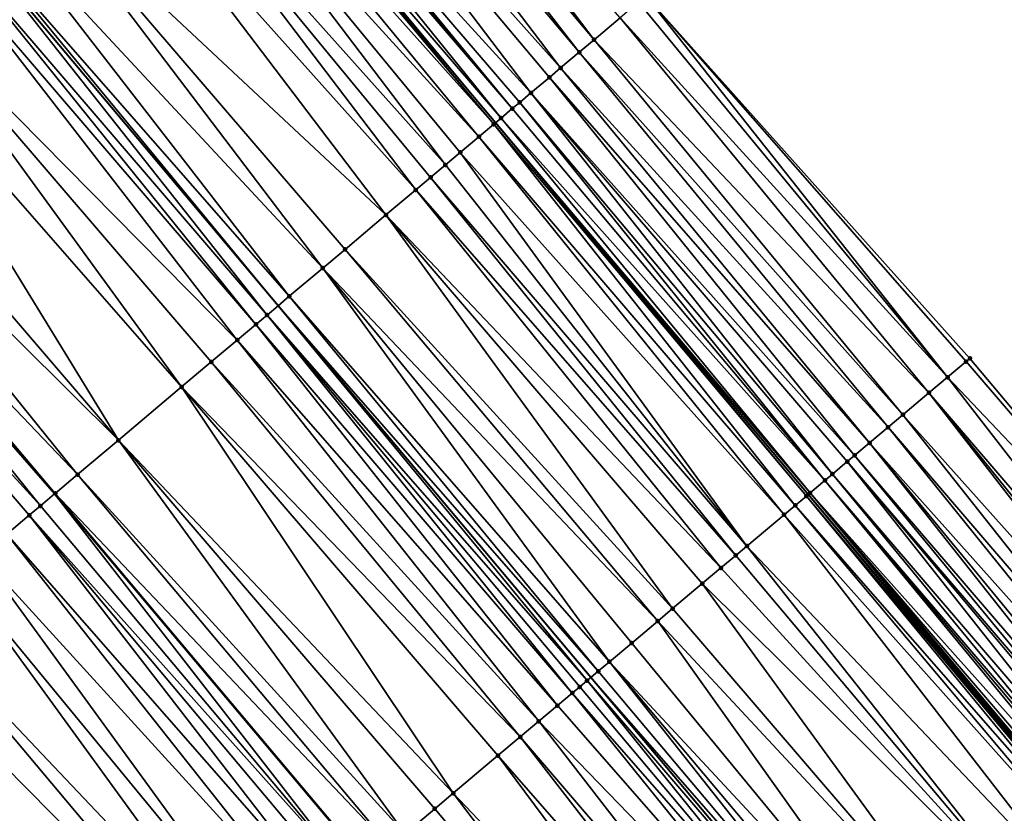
# Model space of a CAD drawing. Header units: feet. Extents: x 2004186 to 2014793, y 836912 to 864902.
# Tile 393 of 656: x 2009283 to 2009323, y 849723 to 849756. Entities that reach past the tile are written whole.
import ezdxf

# ---------------------------------------------------------------- set-up
doc = ezdxf.new("R2010")
doc.units = ezdxf.units.FT
doc.header["$LTSCALE"] = 100
doc.header["$MEASUREMENT"] = 0
for name, color, linetype, lineweight in [('EP_Travel Lane', 5, 'Continuous', 40), ('GPL_Skip Line', 2, 'Continuous', 40), ('Road Shots', 4, 'Continuous', 200), ('Road X-Section', 30, 'Continuous', 13)]:
    doc.layers.add(name, color=color, linetype=linetype, lineweight=lineweight)
doc.layers.add('I-77 SB_MM21-27-Surface-Border', color=7, linetype='Continuous')
doc.layers.add('I-77 SB_MM21-27-Surface-TIN', color=7, linetype='Continuous')

msp = doc.modelspace()

# ---------------------------------------------------------------- linework, layer by layer
at = {"layer": 'EP_Travel Lane'}
msp.add_polyline3d([(2009469.049354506, 849551.8641284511, 426.4866424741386), (2009456.299925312, 849567.449840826, 426.4659434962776), (2009443.530356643, 849582.8426741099, 426.4551208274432), (2009430.760781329, 849598.2355154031, 426.4345573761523), (2009417.991214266, 849613.6283467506, 426.4260374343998), (2009405.154174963, 849629.050976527, 426.4270902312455), (2009392.285338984, 849644.3608925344, 426.4066450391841), (2009379.416509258, 849659.6708011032, 426.4069408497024), (2009366.547670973, 849674.9807198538, 426.3789266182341), (2009353.673742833, 849690.2927263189, 426.3561041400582), (2009340.798297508, 849705.5970594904, 426.3382630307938), (2009327.922859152, 849720.9013843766, 426.3034045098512), (2009315.047414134, 849736.2057171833, 426.2848744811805), (2009302.171975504, 849751.5100423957, 426.2506813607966), (2009289.296537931, 849766.8143663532, 426.2140556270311), (2009276.421089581, 849782.1187031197, 426.2034524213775)], dxfattribs=at)
at = {"layer": 'GPL_Skip Line'}
for points in [[(2009438.129472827, 849552.3511062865, 426.1477713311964), (2009425.334444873, 849567.722633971, 426.2439972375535), (2009412.539379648, 849583.0942064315, 426.2860564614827), (2009399.744316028, 849598.4657769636, 426.3304347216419), (2009386.976921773, 849613.7717404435, 426.3519453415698), (2009374.115921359, 849629.0882366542, 426.3416086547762), (2009361.254929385, 849644.4047228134, 426.3595883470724), (2009348.393928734, 849659.7212193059, 426.3483312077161), (2009335.530203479, 849675.0286495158, 426.3273471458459), (2009322.648573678, 849690.327785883, 426.3167931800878), (2009309.766964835, 849705.6268973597, 426.2555082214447), (2009296.885324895, 849720.9260457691, 426.2694924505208), (2009284.003696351, 849736.2251806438, 426.2559963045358), (2009271.12207426, 849751.5243078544, 426.226711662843), (2009258.240436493, 849766.8234536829, 426.2355876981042), (2009245.35881301, 849782.1225825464, 426.2096794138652)], [(2009459.985824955, 849544.5104903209, 426.249524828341), (2009447.348453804, 849560.0116358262, 426.2957450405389), (2009434.566216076, 849575.3938657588, 426.3390876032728), (2009421.78395499, 849590.7761238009, 426.3484137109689), (2009409.00170277, 849606.1583711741, 426.370651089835), (2009396.197962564, 849621.5226607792, 426.3916740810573), (2009383.32899335, 849636.8324452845, 426.4032966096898), (2009370.460031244, 849652.1422213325, 426.4386457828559), (2009357.591051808, 849667.452017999, 426.4161522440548), (2009344.720171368, 849682.7602036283, 426.4328873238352), (2009331.844726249, 849698.064536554, 426.4145080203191), (2009318.969288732, 849713.3688604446, 426.3776807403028), (2009306.093820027, 849728.6732214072, 426.4165438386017), (2009293.218369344, 849743.9775609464, 426.4116676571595), (2009280.342932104, 849759.2818845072, 426.3741667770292), (2009267.467481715, 849774.5862236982, 426.3685787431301)]]:
    msp.add_polyline3d(points, dxfattribs=at)
at = {"layer": 'I-77 SB_MM21-27-Surface-Border', "color": 3, "linetype": 'ByBlock', "lineweight": -2}
msp.add_polyline3d([(2009282.159816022, 849786.9464547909, 425.9582849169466), (2009295.188307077, 849771.7708733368, 425.9705888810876), (2009308.369834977, 849756.7240541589, 425.9985522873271), (2009321.704410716, 849741.8059841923, 426.0159381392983), (2009334.579847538, 849726.5016611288, 426.0542922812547), (2009347.60831672, 849711.3261056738, 426.1196847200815), (2009360.483747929, 849696.0217892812, 426.1717539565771), (2009371.216718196, 849678.9054548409, 426.2691998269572), (2009386.075954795, 849665.2686424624, 426.2409224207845), (2009398.791836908, 849649.8301554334, 426.2654586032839), (2009411.507721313, 849634.3916656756, 426.297428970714), (2009424.076277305, 849618.6850308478, 426.3164079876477), (2009436.397098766, 849602.919271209, 426.3480157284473), (2009449.179374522, 849587.5369955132, 426.3601163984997), (2009461.346385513, 849571.6433987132, 426.4092777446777), (2009473.963586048, 849555.8516628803, 426.4632575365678)], dxfattribs=at)
at = {"layer": 'I-77 SB_MM21-27-Surface-TIN', "color": 128, "linetype": 'ByBlock', "lineweight": -2}
for points in [[(2009294.116983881, 849770.8696149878, 426.0178556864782), (2009293.351750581, 849770.2258619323, 426.0575552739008), (2009306.227185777, 849754.9215408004, 426.0999204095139)], [(2009294.116983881, 849770.8696149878, 426.0178556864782), (2009306.227185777, 849754.9215408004, 426.0999204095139), (2009307.2985107, 849755.8227970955, 426.0484522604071)], [(2009293.351750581, 849770.2258619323, 426.0575552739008), (2009292.739565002, 849769.710858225, 426.0867368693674), (2009305.615001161, 849754.4065359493, 426.1267709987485)], [(2009293.351750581, 849770.2258619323, 426.0575552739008), (2009305.615001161, 849754.4065359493, 426.1267709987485), (2009306.227185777, 849754.9215408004, 426.0999204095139)], [(2009292.739565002, 849769.710858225, 426.0867368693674), (2009291.515192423, 849768.6808525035, 426.1485563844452), (2009304.84976751, 849753.7627833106, 426.1673272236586)], [(2009292.739565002, 849769.710858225, 426.0867368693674), (2009304.84976751, 849753.7627833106, 426.1673272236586), (2009305.615001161, 849754.4065359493, 426.1267709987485)], [(2009291.515192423, 849768.6808525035, 426.1485563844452), (2009290.137776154, 849767.522092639, 426.2111044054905), (2009303.625398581, 849752.7327732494, 426.220294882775)], [(2009291.515192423, 849768.6808525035, 426.1485563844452), (2009304.390629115, 849753.3765295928, 426.1873027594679), (2009304.84976751, 849753.7627833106, 426.1673272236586)], [(2009291.515192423, 849768.6808525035, 426.1485563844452), (2009303.625398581, 849752.7327732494, 426.220294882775), (2009304.390629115, 849753.3765295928, 426.1873027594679)], [(2009289.984731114, 849767.3933401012, 426.2151104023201), (2009289.831687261, 849767.2645861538, 426.2162387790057), (2009302.860171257, 849752.0890130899, 426.2454959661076)], [(2009290.137776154, 849767.522092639, 426.2111044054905), (2009289.984731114, 849767.3933401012, 426.2151104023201), (2009302.860171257, 849752.0890130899, 426.2454959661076)], [(2009290.137776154, 849767.522092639, 426.2111044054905), (2009303.166260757, 849752.346518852, 426.2388831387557), (2009303.625398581, 849752.7327732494, 426.220294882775)], [(2009290.137776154, 849767.522092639, 426.2111044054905), (2009302.860171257, 849752.0890130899, 426.2454959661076), (2009303.166260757, 849752.346518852, 426.2388831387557)], [(2009289.831687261, 849767.2645861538, 426.2162387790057), (2009289.372558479, 849766.8783210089, 426.2128800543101), (2009302.401040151, 849751.7027507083, 426.2477826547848)], [(2009289.831687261, 849767.2645861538, 426.2162387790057), (2009302.401040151, 849751.7027507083, 426.2477826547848), (2009302.860171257, 849752.0890130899, 426.2454959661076)], [(2009289.219514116, 849766.7495676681, 426.2152467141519), (2009288.760377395, 849766.3633119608, 426.231157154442), (2009302.094951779, 849751.4452436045, 426.2516560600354)], [(2009289.219514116, 849766.7495676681, 426.2152467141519), (2009302.094951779, 849751.4452436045, 426.2516560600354), (2009289.296537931, 849766.8143663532, 426.2140556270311)], [(2009289.372558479, 849766.8783210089, 426.2128800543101), (2009289.296537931, 849766.8143663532, 426.2140556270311), (2009302.171975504, 849751.5100423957, 426.2506813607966)], [(2009302.094951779, 849751.4452436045, 426.2516560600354), (2009302.171975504, 849751.5100423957, 426.2506813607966), (2009289.296537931, 849766.8143663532, 426.2140556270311)], [(2009289.372558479, 849766.8783210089, 426.2128800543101), (2009302.171975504, 849751.5100423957, 426.2506813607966), (2009302.401040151, 849751.7027507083, 426.2477826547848)], [(2009288.760377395, 849766.3633119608, 426.231157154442), (2009287.995152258, 849765.7195492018, 426.2510447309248), (2009301.482769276, 849750.9302362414, 426.2733772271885)], [(2009288.760377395, 849766.3633119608, 426.231157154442), (2009301.482769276, 849750.9302362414, 426.2733772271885), (2009302.094951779, 849751.4452436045, 426.2516560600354)], [(2009287.995152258, 849765.7195492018, 426.2510447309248), (2009286.77079525, 849764.689524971, 426.275073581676), (2009300.105364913, 849749.771462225, 426.3070418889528)], [(2009287.995152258, 849765.7195492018, 426.2510447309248), (2009300.717543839, 849750.2864738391, 426.2939992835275), (2009301.482769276, 849750.9302362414, 426.2733772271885)], [(2009287.995152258, 849765.7195492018, 426.2510447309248), (2009300.105364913, 849749.771462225, 426.3070418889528), (2009300.717543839, 849750.2864738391, 426.2939992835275)], [(2009286.77079525, 849764.689524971, 426.275073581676), (2009285.546440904, 849763.6594975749, 426.2926397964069), (2009298.881011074, 849748.7414342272, 426.3233882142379)], [(2009286.77079525, 849764.689524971, 426.275073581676), (2009299.493188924, 849749.25644712, 426.3129562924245), (2009300.105364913, 849749.771462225, 426.3070418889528)], [(2009286.77079525, 849764.689524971, 426.275073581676), (2009298.881011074, 849748.7414342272, 426.3233882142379), (2009299.493188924, 849749.25644712, 426.3129562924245)], [(2009285.546440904, 849763.6594975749, 426.2926397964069), (2009282.944689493, 849761.470687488, 426.3261491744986), (2009297.656657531, 849747.7114058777, 426.3390167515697)], [(2009285.546440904, 849763.6594975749, 426.2926397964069), (2009297.656657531, 849747.7114058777, 426.3390167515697), (2009298.881011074, 849748.7414342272, 426.3233882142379)], [(2009282.944689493, 849761.470687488, 426.3261491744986), (2009281.414243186, 849760.1831572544, 426.3562968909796), (2009295.054902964, 849745.522599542, 426.3802038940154)], [(2009282.944689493, 849761.470687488, 426.3261491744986), (2009295.973170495, 849746.2951179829, 426.3627223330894), (2009297.656657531, 849747.7114058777, 426.3390167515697)], [(2009282.944689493, 849761.470687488, 426.3261491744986), (2009295.054902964, 849745.522599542, 426.3802038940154), (2009295.973170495, 849746.2951179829, 426.3627223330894)], [(2009281.414243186, 849760.1831572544, 426.3562968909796), (2009280.495976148, 849759.410638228, 426.3725759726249), (2009293.677500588, 849744.363823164, 426.409046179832)], [(2009281.414243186, 849760.1831572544, 426.3562968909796), (2009293.677500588, 849744.363823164, 426.409046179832), (2009295.054902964, 849745.522599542, 426.3802038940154)], [(2009279.730755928, 849758.7668696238, 426.3805299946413), (2009292.759238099, 849743.5912987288, 426.4142891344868), (2009280.342932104, 849759.2818845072, 426.3741667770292)], [(2009280.495976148, 849759.410638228, 426.3725759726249), (2009280.342932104, 849759.2818845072, 426.3741667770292), (2009293.218369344, 849743.9775609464, 426.4116676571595)], [(2009292.759238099, 849743.5912987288, 426.4142891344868), (2009293.218369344, 849743.9775609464, 426.4116676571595), (2009280.342932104, 849759.2818845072, 426.3741667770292)], [(2009280.495976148, 849759.410638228, 426.3725759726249), (2009293.218369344, 849743.9775609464, 426.4116676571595), (2009293.677500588, 849744.363823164, 426.409046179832)], [(2009279.730755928, 849758.7668696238, 426.3805299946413), (2009279.271627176, 849758.3806044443, 426.3771006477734), (2009292.300108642, 849743.2050343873, 426.4125739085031)], [(2009279.730755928, 849758.7668696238, 426.3805299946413), (2009292.300108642, 849743.2050343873, 426.4125739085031), (2009292.759238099, 849743.5912987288, 426.4142891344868)], [(2009279.271627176, 849758.3806044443, 426.3771006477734), (2009277.435122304, 849756.8355316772, 426.3387826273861), (2009291.534896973, 849742.5612556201, 426.3997829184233)], [(2009279.271627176, 849758.3806044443, 426.3771006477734), (2009291.534896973, 849742.5612556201, 426.3997829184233), (2009292.300108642, 849743.2050343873, 426.4125739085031)], [(2009277.435122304, 849756.8355316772, 426.3387826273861), (2009276.057743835, 849755.6767268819, 426.3095947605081), (2009289.239265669, 849740.6299149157, 426.3524217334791)], [(2009277.435122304, 849756.8355316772, 426.3387826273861), (2009290.463602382, 849741.6599632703, 426.3776383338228), (2009291.534896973, 849742.5612556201, 426.3997829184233)], [(2009277.435122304, 849756.8355316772, 426.3387826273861), (2009289.239265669, 849740.6299149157, 426.3524217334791), (2009290.463602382, 849741.6599632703, 426.3776383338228)], [(2009308.063742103, 849756.4665524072, 426.0133532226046), (2009307.2985107, 849755.8227970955, 426.0484522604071), (2009320.786131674, 849741.0334794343, 426.0613496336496)], [(2009308.369834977, 849756.7240541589, 425.9985522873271), (2009308.063742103, 849756.4665524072, 426.0133532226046), (2009320.786131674, 849741.0334794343, 426.0613496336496)], [(2009308.369834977, 849756.7240541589, 425.9985522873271), (2009321.551364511, 849741.6772330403, 426.0227734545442), (2009321.704410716, 849741.8059841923, 426.0159381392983)], [(2009308.369834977, 849756.7240541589, 425.9985522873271), (2009320.786131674, 849741.0334794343, 426.0613496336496), (2009321.551364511, 849741.6772330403, 426.0227734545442)], [(2009276.057743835, 849755.6767268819, 426.3095947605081), (2009273.609068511, 849753.616632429, 426.2637511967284), (2009286.637550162, 849738.4410621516, 426.2988156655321)], [(2009276.057743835, 849755.6767268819, 426.3095947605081), (2009286.637550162, 849738.4410621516, 426.2988156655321), (2009289.239265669, 849740.6299149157, 426.3524217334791)], [(2009307.2985107, 849755.8227970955, 426.0484522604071), (2009306.227185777, 849754.9215408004, 426.0999204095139), (2009320.020899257, 849740.3897253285, 426.0989048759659)], [(2009307.2985107, 849755.8227970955, 426.0484522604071), (2009320.020899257, 849740.3897253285, 426.0989048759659), (2009320.786131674, 849741.0334794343, 426.0613496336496)], [(2009306.227185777, 849754.9215408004, 426.0999204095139), (2009305.615001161, 849754.4065359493, 426.1267709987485), (2009318.949573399, 849739.488470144, 426.1526326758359)], [(2009306.227185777, 849754.9215408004, 426.0999204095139), (2009318.949573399, 849739.488470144, 426.1526326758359), (2009320.020899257, 849740.3897253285, 426.0989048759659)], [(2009305.615001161, 849754.4065359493, 426.1267709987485), (2009304.84976751, 849753.7627833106, 426.1673272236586), (2009318.33738895, 849738.9734650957, 426.1790762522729)], [(2009305.615001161, 849754.4065359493, 426.1267709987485), (2009318.33738895, 849738.9734650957, 426.1790762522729), (2009318.949573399, 849739.488470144, 426.1526326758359)], [(2009273.609068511, 849753.616632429, 426.2637511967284), (2009272.384728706, 849752.5865877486, 426.2460279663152), (2009286.637550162, 849738.4410621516, 426.2988156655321)], [(2009304.84976751, 849753.7627833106, 426.1673272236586), (2009304.390629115, 849753.3765295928, 426.1873027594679), (2009317.572154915, 849738.3297129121, 426.2205561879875)], [(2009304.84976751, 849753.7627833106, 426.1673272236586), (2009317.572154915, 849738.3297129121, 426.2205561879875), (2009318.33738895, 849738.9734650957, 426.1790762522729)], [(2009304.390629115, 849753.3765295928, 426.1873027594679), (2009303.625398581, 849752.7327732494, 426.220294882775), (2009316.959970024, 849737.814708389, 426.2480715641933)], [(2009304.390629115, 849753.3765295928, 426.1873027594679), (2009316.959970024, 849737.814708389, 426.2480715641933), (2009317.572154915, 849738.3297129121, 426.2205561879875)], [(2009303.625398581, 849752.7327732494, 426.220294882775), (2009303.166260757, 849752.346518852, 426.2388831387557), (2009316.041695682, 849737.0421980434, 426.2820748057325)], [(2009303.625398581, 849752.7327732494, 426.220294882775), (2009316.653879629, 849737.5572036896, 426.2568520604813), (2009316.959970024, 849737.814708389, 426.2480715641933)], [(2009303.625398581, 849752.7327732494, 426.220294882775), (2009316.041695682, 849737.0421980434, 426.2820748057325), (2009316.653879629, 849737.5572036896, 426.2568520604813)], [(2009272.384728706, 849752.5865877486, 426.2460279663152), (2009271.12207426, 849751.5243078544, 426.226711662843), (2009284.954081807, 849737.0247520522, 426.2771861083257)], [(2009272.384728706, 849752.5865877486, 426.2460279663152), (2009284.954081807, 849737.0247520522, 426.2771861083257), (2009286.637550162, 849738.4410621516, 426.2988156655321)], [(2009303.166260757, 849752.346518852, 426.2388831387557), (2009302.860171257, 849752.0890130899, 426.2454959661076), (2009315.735607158, 849736.7846911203, 426.2863149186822)], [(2009303.166260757, 849752.346518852, 426.2388831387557), (2009315.735607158, 849736.7846911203, 426.2863149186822), (2009316.041695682, 849737.0421980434, 426.2820748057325)], [(2009302.860171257, 849752.0890130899, 426.2454959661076), (2009302.401040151, 849751.7027507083, 426.2477826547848), (2009315.735607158, 849736.7846911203, 426.2863149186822)], [(2009270.854304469, 849751.2990312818, 426.2226152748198), (2009284.003696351, 849736.2251806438, 426.2559963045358), (2009271.12207426, 849751.5243078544, 426.226711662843)], [(2009284.035830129, 849736.2522147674, 426.2561937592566), (2009271.12207426, 849751.5243078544, 426.226711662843), (2009284.003696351, 849736.2251806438, 426.2559963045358)], [(2009284.954081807, 849737.0247520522, 426.2771861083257), (2009271.12207426, 849751.5243078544, 426.226711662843), (2009284.035830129, 849736.2522147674, 426.2561937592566)], [(2009302.401040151, 849751.7027507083, 426.2477826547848), (2009302.171975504, 849751.5100423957, 426.2506813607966), (2009315.123434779, 849736.2696717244, 426.2834641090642)], [(2009302.401040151, 849751.7027507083, 426.2477826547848), (2009315.123434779, 849736.2696717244, 426.2834641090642), (2009315.735607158, 849736.7846911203, 426.2863149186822)], [(2009270.854304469, 849751.2990312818, 426.2226152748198), (2009269.936049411, 849750.5264980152, 426.2098199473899), (2009283.423658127, 849735.7371949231, 426.2524321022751)], [(2009270.854304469, 849751.2990312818, 426.2226152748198), (2009283.423658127, 849735.7371949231, 426.2524321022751), (2009284.003696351, 849736.2251806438, 426.2559963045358)], [(2009302.094951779, 849751.4452436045, 426.2516560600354), (2009301.482769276, 849750.9302362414, 426.2733772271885), (2009314.511252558, 849735.7546640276, 426.3045001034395)], [(2009302.094951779, 849751.4452436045, 426.2516560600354), (2009314.970390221, 849736.1409186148, 426.2863034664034), (2009302.171975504, 849751.5100423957, 426.2506813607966)], [(2009302.094951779, 849751.4452436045, 426.2516560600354), (2009314.511252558, 849735.7546640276, 426.3045001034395), (2009314.970390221, 849736.1409186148, 426.2863034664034)], [(2009314.970390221, 849736.1409186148, 426.2863034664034), (2009315.047414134, 849736.2057171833, 426.2848744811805), (2009302.171975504, 849751.5100423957, 426.2506813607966)], [(2009315.123434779, 849736.2696717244, 426.2834641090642), (2009302.171975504, 849751.5100423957, 426.2506813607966), (2009315.047414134, 849736.2057171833, 426.2848744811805)], [(2009301.482769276, 849750.9302362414, 426.2733772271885), (2009300.717543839, 849750.2864738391, 426.2939992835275), (2009314.052117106, 849735.3684068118, 426.3173310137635)], [(2009301.482769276, 849750.9302362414, 426.2733772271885), (2009314.052117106, 849735.3684068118, 426.3173310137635), (2009314.511252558, 849735.7546640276, 426.3045001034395)], [(2009269.936049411, 849750.5264980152, 426.2098199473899), (2009282.964529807, 849735.3509292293, 426.2479564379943), (2009283.423658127, 849735.7371949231, 426.2524321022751)], [(2009269.936049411, 849750.5264980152, 426.2098199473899), (2009282.046278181, 849734.5783918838, 426.2268395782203), (2009282.964529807, 849735.3509292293, 426.2479564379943)], [(2009300.717543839, 849750.2864738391, 426.2939992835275), (2009300.105364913, 849749.771462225, 426.3070418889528), (2009312.521674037, 849734.0808727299, 426.3396215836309)], [(2009300.717543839, 849750.2864738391, 426.2939992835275), (2009312.521674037, 849734.0808727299, 426.3396215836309), (2009314.052117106, 849735.3684068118, 426.3173310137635)], [(2009300.105364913, 849749.771462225, 426.3070418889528), (2009299.493188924, 849749.25644712, 426.3129562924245), (2009312.521674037, 849734.0808727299, 426.3396215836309)], [(2009299.493188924, 849749.25644712, 426.3129562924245), (2009298.881011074, 849748.7414342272, 426.3233882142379), (2009312.062542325, 849733.6946110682, 426.3433747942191)], [(2009299.493188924, 849749.25644712, 426.3129562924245), (2009312.062542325, 849733.6946110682, 426.3433747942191), (2009312.521674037, 849734.0808727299, 426.3396215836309)], [(2009298.881011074, 849748.7414342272, 426.3233882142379), (2009297.656657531, 849747.7114058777, 426.3390167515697), (2009311.450366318, 849733.1795959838, 426.3493272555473)], [(2009298.881011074, 849748.7414342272, 426.3233882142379), (2009311.450366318, 849733.1795959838, 426.3493272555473), (2009312.062542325, 849733.6946110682, 426.3433747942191)], [(2009297.656657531, 849747.7114058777, 426.3390167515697), (2009295.973170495, 849746.2951179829, 426.3627223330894), (2009309.460793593, 849731.505797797, 426.370382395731)], [(2009297.656657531, 849747.7114058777, 426.3390167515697), (2009310.685146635, 849732.5358267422, 426.3559795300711), (2009311.450366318, 849733.1795959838, 426.3493272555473)], [(2009297.656657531, 849747.7114058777, 426.3390167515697), (2009309.460793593, 849731.505797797, 426.370382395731), (2009310.685146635, 849732.5358267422, 426.3559795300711)], [(2009295.973170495, 849746.2951179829, 426.3627223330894), (2009295.054902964, 849745.522599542, 426.3802038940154), (2009308.848617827, 849730.9907824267, 426.3757513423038)], [(2009295.973170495, 849746.2951179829, 426.3627223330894), (2009308.848617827, 849730.9907824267, 426.3757513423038), (2009309.460793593, 849731.505797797, 426.370382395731)], [(2009295.054902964, 849745.522599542, 426.3802038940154), (2009293.677500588, 849744.363823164, 426.409046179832), (2009306.85903885, 849729.31699167, 426.4119773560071)], [(2009295.054902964, 849745.522599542, 426.3802038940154), (2009307.77730736, 849730.0895089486, 426.3921290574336), (2009308.848617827, 849730.9907824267, 426.3757513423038)], [(2009295.054902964, 849745.522599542, 426.3802038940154), (2009306.85903885, 849729.31699167, 426.4119773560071), (2009307.77730736, 849730.0895089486, 426.3921290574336)], [(2009293.677500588, 849744.363823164, 426.409046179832), (2009293.218369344, 849743.9775609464, 426.4116676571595), (2009306.399905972, 849728.9307313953, 426.4185620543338)], [(2009293.677500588, 849744.363823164, 426.409046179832), (2009306.399905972, 849728.9307313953, 426.4185620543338), (2009306.85903885, 849729.31699167, 426.4119773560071)], [(2009292.759238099, 849743.5912987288, 426.4142891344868), (2009305.940777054, 849728.5444664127, 426.4155347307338), (2009293.218369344, 849743.9775609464, 426.4116676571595)], [(2009305.940777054, 849728.5444664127, 426.4155347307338), (2009306.093820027, 849728.6732214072, 426.4165438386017), (2009293.218369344, 849743.9775609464, 426.4116676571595)], [(2009306.399905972, 849728.9307313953, 426.4185620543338), (2009293.218369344, 849743.9775609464, 426.4116676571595), (2009306.093820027, 849728.6732214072, 426.4165438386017)], [(2009292.759238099, 849743.5912987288, 426.4142891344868), (2009292.300108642, 849743.2050343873, 426.4125739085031), (2009305.328601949, 849728.0294502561, 426.4192979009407)], [(2009292.759238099, 849743.5912987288, 426.4142891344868), (2009305.634688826, 849728.286959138, 426.4190569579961), (2009305.940777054, 849728.5444664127, 426.4155347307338)], [(2009292.759238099, 849743.5912987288, 426.4142891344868), (2009305.328601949, 849728.0294502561, 426.4192979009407), (2009305.634688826, 849728.286959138, 426.4190569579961)], [(2009292.300108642, 849743.2050343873, 426.4125739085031), (2009291.534896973, 849742.5612556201, 426.3997829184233), (2009304.716431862, 849727.5144281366, 426.4108869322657)], [(2009292.300108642, 849743.2050343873, 426.4125739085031), (2009304.716431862, 849727.5144281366, 426.4108869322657), (2009305.328601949, 849728.0294502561, 426.4192979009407)], [(2009291.534896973, 849742.5612556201, 426.3997829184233), (2009290.463602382, 849741.6599632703, 426.3776383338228), (2009303.951222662, 849726.8706464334, 426.3920963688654)], [(2009291.534896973, 849742.5612556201, 426.3997829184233), (2009303.951222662, 849726.8706464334, 426.3920963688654), (2009304.716431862, 849727.5144281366, 426.4108869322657)], [(2009321.704410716, 849741.8059841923, 426.0159381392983), (2009321.551364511, 849741.6772330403, 426.0227734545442), (2009334.579847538, 849726.5016611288, 426.0542922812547)], [(2009290.463602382, 849741.6599632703, 426.3776383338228), (2009289.239265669, 849740.6299149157, 426.3524217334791), (2009303.186011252, 849726.2268673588, 426.3786721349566)], [(2009290.463602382, 849741.6599632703, 426.3776383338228), (2009303.186011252, 849726.2268673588, 426.3786721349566), (2009303.951222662, 849726.8706464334, 426.3920963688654)], [(2009321.551364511, 849741.6772330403, 426.0227734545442), (2009320.786131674, 849741.0334794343, 426.0613496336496), (2009334.579847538, 849726.5016611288, 426.0542922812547)], [(2009320.786131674, 849741.0334794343, 426.0613496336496), (2009320.020899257, 849740.3897253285, 426.0989048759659), (2009333.049386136, 849725.2141488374, 426.1210889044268)], [(2009320.786131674, 849741.0334794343, 426.0613496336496), (2009333.049386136, 849725.2141488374, 426.1210889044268), (2009334.579847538, 849726.5016611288, 426.0542922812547)], [(2009289.239265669, 849740.6299149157, 426.3524217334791), (2009286.637550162, 849738.4410621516, 426.2988156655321), (2009300.431251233, 849723.9092614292, 426.3277717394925)], [(2009289.239265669, 849740.6299149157, 426.3524217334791), (2009302.267758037, 849725.4543319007, 426.3614027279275), (2009303.186011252, 849726.2268673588, 426.3786721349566)], [(2009289.239265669, 849740.6299149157, 426.3524217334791), (2009300.431251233, 849723.9092614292, 426.3277717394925), (2009302.267758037, 849725.4543319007, 426.3614027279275)], [(2009320.020899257, 849740.3897253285, 426.0989048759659), (2009318.949573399, 849739.488470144, 426.1526326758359), (2009332.284154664, 849724.5703936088, 426.1563596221)], [(2009320.020899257, 849740.3897253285, 426.0989048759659), (2009332.590248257, 849724.8278945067, 426.1398140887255), (2009333.049386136, 849725.2141488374, 426.1210889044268)], [(2009320.020899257, 849740.3897253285, 426.0989048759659), (2009332.284154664, 849724.5703936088, 426.1563596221), (2009332.590248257, 849724.8278945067, 426.1398140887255)], [(2009318.949573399, 849739.488470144, 426.1526326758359), (2009318.33738895, 849738.9734650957, 426.1790762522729), (2009331.365876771, 849723.7978874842, 426.1989903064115)], [(2009318.949573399, 849739.488470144, 426.1526326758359), (2009331.365876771, 849723.7978874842, 426.1989903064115), (2009332.284154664, 849724.5703936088, 426.1563596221)], [(2009318.33738895, 849738.9734650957, 426.1790762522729), (2009317.572154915, 849738.3297129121, 426.2205561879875), (2009330.906738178, 849723.4116340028, 426.2194499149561)], [(2009318.33738895, 849738.9734650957, 426.1790762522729), (2009330.906738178, 849723.4116340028, 426.2194499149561), (2009331.365876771, 849723.7978874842, 426.1989903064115)], [(2009286.637550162, 849738.4410621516, 426.2988156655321), (2009284.954081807, 849737.0247520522, 426.2771861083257), (2009298.441701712, 849722.2354356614, 426.2925145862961)], [(2009286.637550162, 849738.4410621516, 426.2988156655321), (2009299.666040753, 849723.2654812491, 426.3120906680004), (2009300.431251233, 849723.9092614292, 426.3277717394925)], [(2009286.637550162, 849738.4410621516, 426.2988156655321), (2009298.441701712, 849722.2354356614, 426.2925145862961), (2009299.666040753, 849723.2654812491, 426.3120906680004)], [(2009317.572154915, 849738.3297129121, 426.2205561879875), (2009316.959970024, 849737.814708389, 426.2480715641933), (2009329.988460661, 849722.6391274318, 426.2611690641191)], [(2009317.572154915, 849738.3297129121, 426.2205561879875), (2009330.294552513, 849722.8966303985, 426.2488476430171), (2009330.906738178, 849723.4116340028, 426.2194499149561)], [(2009317.572154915, 849738.3297129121, 426.2205561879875), (2009329.988460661, 849722.6391274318, 426.2611690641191), (2009330.294552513, 849722.8966303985, 426.2488476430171)], [(2009316.959970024, 849737.814708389, 426.2480715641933), (2009316.653879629, 849737.5572036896, 426.2568520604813), (2009329.682371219, 849722.3816215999, 426.2676404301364)], [(2009316.959970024, 849737.814708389, 426.2480715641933), (2009329.682371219, 849722.3816215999, 426.2676404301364), (2009329.988460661, 849722.6391274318, 426.2611690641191)], [(2009316.653879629, 849737.5572036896, 426.2568520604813), (2009316.041695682, 849737.0421980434, 426.2820748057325), (2009329.070186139, 849721.8666173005, 426.2956192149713)], [(2009316.653879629, 849737.5572036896, 426.2568520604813), (2009329.529325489, 849722.2528698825, 426.2733231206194), (2009329.682371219, 849722.3816215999, 426.2676404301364)], [(2009316.653879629, 849737.5572036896, 426.2568520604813), (2009329.070186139, 849721.8666173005, 426.2956192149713), (2009329.529325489, 849722.2528698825, 426.2733231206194)], [(2009284.954081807, 849737.0247520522, 426.2771861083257), (2009284.035830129, 849736.2522147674, 426.2561937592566), (2009297.829530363, 849721.7204150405, 426.2871633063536)], [(2009284.954081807, 849737.0247520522, 426.2771861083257), (2009297.829530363, 849721.7204150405, 426.2871633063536), (2009298.441701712, 849722.2354356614, 426.2925145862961)], [(2009316.041695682, 849737.0421980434, 426.2820748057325), (2009315.735607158, 849736.7846911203, 426.2863149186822), (2009328.764095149, 849721.609113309, 426.3058478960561)], [(2009316.041695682, 849737.0421980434, 426.2820748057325), (2009328.764095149, 849721.609113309, 426.3058478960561), (2009329.070186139, 849721.8666173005, 426.2956192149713)], [(2009315.735607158, 849736.7846911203, 426.2863149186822), (2009315.123434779, 849736.2696717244, 426.2834641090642), (2009328.458007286, 849721.3516055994, 426.3084855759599)], [(2009315.735607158, 849736.7846911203, 426.2863149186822), (2009328.611050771, 849721.4803599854, 426.3082513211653), (2009328.764095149, 849721.609113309, 426.3058478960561)], [(2009315.735607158, 849736.7846911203, 426.2863149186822), (2009328.458007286, 849721.3516055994, 426.3084855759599), (2009328.611050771, 849721.4803599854, 426.3082513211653)], [(2009283.423658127, 849735.7371949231, 426.2524321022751), (2009296.299105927, 849720.4328588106, 426.2642342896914), (2009284.003696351, 849736.2251806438, 426.2559963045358)], [(2009284.035830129, 849736.2522147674, 426.2561937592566), (2009284.003696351, 849736.2251806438, 426.2559963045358), (2009296.885324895, 849720.9260457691, 426.2694924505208)], [(2009296.299105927, 849720.4328588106, 426.2642342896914), (2009296.885324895, 849720.9260457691, 426.2694924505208), (2009284.003696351, 849736.2251806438, 426.2559963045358)], [(2009284.035830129, 849736.2522147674, 426.2561937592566), (2009296.885324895, 849720.9260457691, 426.2694924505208), (2009296.911277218, 849720.9478795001, 426.2697252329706)], [(2009284.035830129, 849736.2522147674, 426.2561937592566), (2009296.911277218, 849720.9478795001, 426.2697252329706), (2009297.829530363, 849721.7204150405, 426.2871633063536)], [(2009314.970390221, 849736.1409186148, 426.2863034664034), (2009314.511252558, 849735.7546640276, 426.3045001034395), (2009327.692788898, 849720.7078348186, 426.3120030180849)], [(2009314.970390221, 849736.1409186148, 426.2863034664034), (2009327.845835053, 849720.8365860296, 426.3052865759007), (2009315.047414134, 849736.2057171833, 426.2848744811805)], [(2009314.970390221, 849736.1409186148, 426.2863034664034), (2009327.692788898, 849720.7078348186, 426.3120030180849), (2009327.845835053, 849720.8365860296, 426.3052865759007)], [(2009315.123434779, 849736.2696717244, 426.2834641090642), (2009315.047414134, 849736.2057171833, 426.2848744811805), (2009327.922859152, 849720.9013843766, 426.3034045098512)], [(2009327.845835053, 849720.8365860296, 426.3052865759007), (2009327.922859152, 849720.9013843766, 426.3034045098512), (2009315.047414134, 849736.2057171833, 426.2848744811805)], [(2009315.123434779, 849736.2696717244, 426.2834641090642), (2009327.922859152, 849720.9013843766, 426.3034045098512), (2009327.998879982, 849720.9653386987, 426.3015469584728)], [(2009315.123434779, 849736.2696717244, 426.2834641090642), (2009328.151923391, 849721.0940931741, 426.3014950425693), (2009328.458007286, 849721.3516055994, 426.3084855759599)], [(2009315.123434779, 849736.2696717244, 426.2834641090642), (2009327.998879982, 849720.9653386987, 426.3015469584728), (2009328.151923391, 849721.0940931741, 426.3014950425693)], [(2009283.423658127, 849735.7371949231, 426.2524321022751), (2009282.964529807, 849735.3509292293, 426.2479564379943), (2009296.299105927, 849720.4328588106, 426.2642342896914)], [(2009314.511252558, 849735.7546640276, 426.3045001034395), (2009314.052117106, 849735.3684068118, 426.3173310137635), (2009327.386698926, 849720.450329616, 426.3197593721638)], [(2009314.511252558, 849735.7546640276, 426.3045001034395), (2009327.386698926, 849720.450329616, 426.3197593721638), (2009327.692788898, 849720.7078348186, 426.3120030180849)], [(2009282.964529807, 849735.3509292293, 426.2479564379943), (2009282.046278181, 849734.5783918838, 426.2268395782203), (2009295.227813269, 849719.5315641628, 426.2373897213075)], [(2009282.964529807, 849735.3509292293, 426.2479564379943), (2009295.839979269, 849720.0465911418, 426.2557226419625), (2009296.299105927, 849720.4328588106, 426.2642342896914)], [(2009282.964529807, 849735.3509292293, 426.2479564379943), (2009295.227813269, 849719.5315641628, 426.2373897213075), (2009295.839979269, 849720.0465911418, 426.2557226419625)], [(2009314.052117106, 849735.3684068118, 426.3173310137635), (2009312.521674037, 849734.0808727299, 426.3396215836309), (2009326.315389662, 849719.5490547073, 426.3332273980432)], [(2009314.052117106, 849735.3684068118, 426.3173310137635), (2009326.315389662, 849719.5490547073, 426.3332273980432), (2009327.386698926, 849720.450329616, 426.3197593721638)], [(2009282.046278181, 849734.5783918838, 426.2268395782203), (2009280.974986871, 849733.6770956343, 426.1967329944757), (2009294.462604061, 849718.88778247, 426.2186200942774)], [(2009282.046278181, 849734.5783918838, 426.2268395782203), (2009294.462604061, 849718.88778247, 426.2186200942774), (2009295.227813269, 849719.5315641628, 426.2373897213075)], [(2009312.521674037, 849734.0808727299, 426.3396215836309), (2009312.062542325, 849733.6946110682, 426.3433747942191), (2009324.93799727, 849718.3902664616, 426.3378434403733)], [(2009312.521674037, 849734.0808727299, 426.3396215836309), (2009324.93799727, 849718.3902664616, 426.3378434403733), (2009326.315389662, 849719.5490547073, 426.3332273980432)], [(2009280.974986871, 849733.6770956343, 426.1967329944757), (2009280.056738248, 849732.9045547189, 426.1683274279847), (2009292.779146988, 849717.4714589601, 426.1695979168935)], [(2009280.974986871, 849733.6770956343, 426.1967329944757), (2009292.779146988, 849717.4714589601, 426.1695979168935), (2009294.462604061, 849718.88778247, 426.2186200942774)], [(2009312.062542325, 849733.6946110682, 426.3433747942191), (2009311.450366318, 849733.1795959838, 426.3493272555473), (2009324.93799727, 849718.3902664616, 426.3378434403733)], [(2009280.056738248, 849732.9045547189, 426.1683274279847), (2009278.067192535, 849731.2307244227, 426.1238397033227), (2009291.860894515, 849716.6989226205, 426.150528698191)], [(2009280.056738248, 849732.9045547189, 426.1683274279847), (2009291.860894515, 849716.6989226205, 426.150528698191), (2009292.779146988, 849717.4714589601, 426.1695979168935)], [(2009311.450366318, 849733.1795959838, 426.3493272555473), (2009310.685146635, 849732.5358267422, 426.3559795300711), (2009324.93799727, 849718.3902664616, 426.3378434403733)], [(2009310.685146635, 849732.5358267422, 426.3559795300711), (2009309.460793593, 849731.505797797, 426.370382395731), (2009322.489296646, 849716.3302020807, 426.3534234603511)], [(2009310.685146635, 849732.5358267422, 426.3559795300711), (2009322.489296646, 849716.3302020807, 426.3534234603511), (2009324.93799727, 849718.3902664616, 426.3378434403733)], [(2009309.460793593, 849731.505797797, 426.370382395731), (2009308.848617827, 849730.9907824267, 426.3757513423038), (2009322.489296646, 849716.3302020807, 426.3534234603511)], [(2009278.067192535, 849731.2307244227, 426.1238397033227), (2009276.842859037, 849730.2006722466, 426.0908209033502), (2009290.942642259, 849715.9263860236, 426.1309341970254)], [(2009278.067192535, 849731.2307244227, 426.1238397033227), (2009290.942642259, 849715.9263860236, 426.1309341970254), (2009291.860894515, 849716.6989226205, 426.150528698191)], [(2009308.848617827, 849730.9907824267, 426.3757513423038), (2009307.77730736, 849730.0895089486, 426.3921290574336), (2009320.499726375, 849714.6564009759, 426.3685416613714)], [(2009308.848617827, 849730.9907824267, 426.3757513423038), (2009320.499726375, 849714.6564009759, 426.3685416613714), (2009322.489296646, 849716.3302020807, 426.3534234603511)], [(2009276.842859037, 849730.2006722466, 426.0908209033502), (2009275.61852328, 849729.1706227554, 426.0632839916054), (2009288.493971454, 849713.8662861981, 426.0741212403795)], [(2009276.842859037, 849730.2006722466, 426.0908209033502), (2009288.493971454, 849713.8662861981, 426.0741212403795), (2009290.942642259, 849715.9263860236, 426.1309341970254)], [(2009307.77730736, 849730.0895089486, 426.3921290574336), (2009306.85903885, 849729.31699167, 426.4119773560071), (2009320.499726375, 849714.6564009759, 426.3685416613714)], [(2009306.85903885, 849729.31699167, 426.4119773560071), (2009306.399905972, 849728.9307313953, 426.4185620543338), (2009319.275374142, 849713.6263710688, 426.380993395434)], [(2009306.85903885, 849729.31699167, 426.4119773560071), (2009319.734505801, 849714.0126327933, 426.3773643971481), (2009320.499726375, 849714.6564009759, 426.3685416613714)], [(2009306.85903885, 849729.31699167, 426.4119773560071), (2009319.275374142, 849713.6263710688, 426.380993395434), (2009319.734505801, 849714.0126327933, 426.3773643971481)], [(2009275.61852328, 849729.1706227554, 426.0632839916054), (2009275.159399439, 849728.7843517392, 426.0479408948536), (2009288.187889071, 849713.6087719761, 426.0634588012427)], [(2009275.61852328, 849729.1706227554, 426.0632839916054), (2009288.187889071, 849713.6087719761, 426.0634588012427), (2009288.493971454, 849713.8662861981, 426.0741212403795)], [(2009306.399905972, 849728.9307313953, 426.4185620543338), (2009306.093820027, 849728.6732214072, 426.4165438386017), (2009319.275374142, 849713.6263710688, 426.380993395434)], [(2009275.159399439, 849728.7843517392, 426.0479408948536), (2009274.700277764, 849728.3980781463, 426.027337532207), (2009287.881808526, 849713.3512555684, 426.0483344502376)], [(2009275.159399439, 849728.7843517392, 426.0479408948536), (2009287.881808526, 849713.3512555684, 426.0483344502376), (2009288.187889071, 849713.6087719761, 426.0634588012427)], [(2009305.940777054, 849728.5444664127, 426.4155347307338), (2009305.634688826, 849728.286959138, 426.4190569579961), (2009318.510158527, 849712.9825969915, 426.3777810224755)], [(2009305.940777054, 849728.5444664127, 426.4155347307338), (2009318.969288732, 849713.3688604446, 426.3776807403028), (2009306.093820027, 849728.6732214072, 426.4165438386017)], [(2009305.940777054, 849728.5444664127, 426.4155347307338), (2009318.510158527, 849712.9825969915, 426.3777810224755), (2009318.969288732, 849713.3688604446, 426.3776807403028)], [(2009319.275374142, 849713.6263710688, 426.380993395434), (2009306.093820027, 849728.6732214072, 426.4165438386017), (2009318.969288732, 849713.3688604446, 426.3776807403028)], [(2009274.088118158, 849727.8830435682, 425.9934938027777), (2009287.352917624, 849712.9062773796, 426.0179755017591), (2009274.472469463, 849728.2064138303, 426.0147429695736)], [(2009274.700277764, 849728.3980781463, 426.027337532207), (2009274.472469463, 849728.2064138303, 426.0147429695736), (2009287.352917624, 849712.9062773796, 426.0179755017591)], [(2009274.700277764, 849728.3980781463, 426.027337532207), (2009287.352917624, 849712.9062773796, 426.0179755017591), (2009287.881808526, 849713.3512555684, 426.0483344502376)], [(2009305.328601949, 849728.0294502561, 426.4192979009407), (2009304.716431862, 849727.5144281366, 426.4108869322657), (2009317.897988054, 849712.46757533, 426.3703115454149)], [(2009305.634688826, 849728.286959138, 426.4190569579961), (2009305.328601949, 849728.0294502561, 426.4192979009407), (2009318.510158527, 849712.9825969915, 426.3777810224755)], [(2009305.328601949, 849728.0294502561, 426.4192979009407), (2009317.897988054, 849712.46757533, 426.3703115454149), (2009318.510158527, 849712.9825969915, 426.3777810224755)], [(2009274.088118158, 849727.8830435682, 425.9934938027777), (2009273.475960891, 849727.3680062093, 425.9539724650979), (2009286.504450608, 849712.1924263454, 425.9692725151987)], [(2009274.088118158, 849727.8830435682, 425.9934938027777), (2009286.504450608, 849712.1924263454, 425.9692725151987), (2009287.352917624, 849712.9062773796, 426.0179755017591)], [(2009273.475960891, 849727.3680062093, 425.9539724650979), (2009271.945572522, 849726.0804071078, 425.8435229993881), (2009285.433178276, 849711.2911075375, 425.8930994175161)], [(2009273.475960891, 849727.3680062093, 425.9539724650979), (2009285.433178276, 849711.2911075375, 425.8930994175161), (2009286.504450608, 849712.1924263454, 425.9692725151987)], [(2009304.716431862, 849727.5144281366, 426.4108869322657), (2009303.951222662, 849726.8706464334, 426.3920963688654), (2009317.897988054, 849712.46757533, 426.3703115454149)], [(2009303.951222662, 849726.8706464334, 426.3920963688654), (2009303.186011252, 849726.2268673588, 426.3786721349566), (2009316.214523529, 849711.0512606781, 426.3393920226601)], [(2009303.951222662, 849726.8706464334, 426.3920963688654), (2009316.214523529, 849711.0512606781, 426.3393920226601), (2009317.897988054, 849712.46757533, 426.3703115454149)], [(2009271.945572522, 849726.0804071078, 425.8435229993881), (2009284.361903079, 849710.3897921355, 425.8238810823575), (2009285.433178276, 849711.2911075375, 425.8930994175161)], [(2009303.186011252, 849726.2268673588, 426.3786721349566), (2009302.267758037, 849725.4543319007, 426.3614027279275), (2009315.449309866, 849710.4074842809, 426.3314424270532)], [(2009303.186011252, 849726.2268673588, 426.3786721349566), (2009315.449309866, 849710.4074842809, 426.3314424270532), (2009316.214523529, 849711.0512606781, 426.3393920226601)], [(2009302.267758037, 849725.4543319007, 426.3614027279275), (2009300.431251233, 849723.9092614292, 426.3277717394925), (2009314.224967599, 849709.3774425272, 426.319707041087)], [(2009302.267758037, 849725.4543319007, 426.3614027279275), (2009314.224967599, 849709.3774425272, 426.319707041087), (2009315.449309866, 849710.4074842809, 426.3314424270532)], [(2009300.431251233, 849723.9092614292, 426.3277717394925), (2009299.666040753, 849723.2654812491, 426.3120906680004), (2009312.541499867, 849707.9611316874, 426.2965709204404)], [(2009300.431251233, 849723.9092614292, 426.3277717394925), (2009312.541499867, 849707.9611316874, 426.2965709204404), (2009314.224967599, 849709.3774425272, 426.319707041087)], [(2009299.666040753, 849723.2654812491, 426.3120906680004), (2009298.441701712, 849722.2354356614, 426.2925145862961), (2009312.541499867, 849707.9611316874, 426.2965709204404)]]:
    msp.add_3dface(points, dxfattribs=at)
at = {"layer": 'Road Shots', "lineweight": 100}
for p in [(2009306.227185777, 849754.9215408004, 426.0999204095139), (2009305.615001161, 849754.4065359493, 426.1267709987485), (2009304.84976751, 849753.7627833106, 426.1673272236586), (2009304.390629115, 849753.3765295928, 426.1873027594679), (2009303.625398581, 849752.7327732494, 426.220294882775), (2009303.166260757, 849752.346518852, 426.2388831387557), (2009302.860171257, 849752.0890130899, 426.2454959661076), (2009302.401040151, 849751.7027507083, 426.2477826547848), (2009302.094951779, 849751.4452436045, 426.2516560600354), (2009301.482769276, 849750.9302362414, 426.2733772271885), (2009300.717543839, 849750.2864738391, 426.2939992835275), (2009300.105364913, 849749.771462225, 426.3070418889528), (2009299.493188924, 849749.25644712, 426.3129562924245), (2009298.881011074, 849748.7414342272, 426.3233882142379), (2009297.656657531, 849747.7114058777, 426.3390167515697), (2009295.973170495, 849746.2951179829, 426.3627223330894), (2009295.054902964, 849745.522599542, 426.3802038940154), (2009293.677500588, 849744.363823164, 426.409046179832), (2009292.759238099, 849743.5912987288, 426.4142891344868), (2009292.300108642, 849743.2050343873, 426.4125739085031), (2009291.534896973, 849742.5612556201, 426.3997829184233), (2009321.704410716, 849741.8059841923, 426.0159381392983), (2009290.463602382, 849741.6599632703, 426.3776383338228), (2009321.551364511, 849741.6772330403, 426.0227734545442), (2009320.786131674, 849741.0334794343, 426.0613496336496), (2009289.239265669, 849740.6299149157, 426.3524217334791), (2009320.020899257, 849740.3897253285, 426.0989048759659), (2009318.949573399, 849739.488470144, 426.1526326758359), (2009318.33738895, 849738.9734650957, 426.1790762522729), (2009286.637550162, 849738.4410621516, 426.2988156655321), (2009317.572154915, 849738.3297129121, 426.2205561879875), (2009316.959970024, 849737.814708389, 426.2480715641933), (2009316.653879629, 849737.5572036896, 426.2568520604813), (2009284.954081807, 849737.0247520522, 426.2771861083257), (2009316.041695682, 849737.0421980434, 426.2820748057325), (2009315.735607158, 849736.7846911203, 426.2863149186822), (2009284.035830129, 849736.2522147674, 426.2561937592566), (2009314.970390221, 849736.1409186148, 426.2863034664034), (2009315.123434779, 849736.2696717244, 426.2834641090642), (2009283.423658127, 849735.7371949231, 426.2524321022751), (2009314.511252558, 849735.7546640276, 426.3045001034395), (2009282.964529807, 849735.3509292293, 426.2479564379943), (2009314.052117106, 849735.3684068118, 426.3173310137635), (2009312.521674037, 849734.0808727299, 426.3396215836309), (2009312.062542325, 849733.6946110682, 426.3433747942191), (2009311.450366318, 849733.1795959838, 426.3493272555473), (2009310.685146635, 849732.5358267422, 426.3559795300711), (2009309.460793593, 849731.505797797, 426.370382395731), (2009308.848617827, 849730.9907824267, 426.3757513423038), (2009307.77730736, 849730.0895089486, 426.3921290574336), (2009306.85903885, 849729.31699167, 426.4119773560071), (2009306.399905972, 849728.9307313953, 426.4185620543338), (2009305.940777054, 849728.5444664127, 426.4155347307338), (2009305.328601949, 849728.0294502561, 426.4192979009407), (2009305.634688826, 849728.286959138, 426.4190569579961), (2009304.716431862, 849727.5144281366, 426.4108869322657), (2009303.951222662, 849726.8706464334, 426.3920963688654), (2009303.186011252, 849726.2268673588, 426.3786721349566), (2009302.267758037, 849725.4543319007, 426.3614027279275), (2009300.431251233, 849723.9092614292, 426.3277717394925), (2009299.666040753, 849723.2654812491, 426.3120906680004)]:
    msp.add_point(p, dxfattribs=at)
at = {"layer": 'Road X-Section', "extrusion": (0.643772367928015, -0.7652167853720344, 0.0006400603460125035), "elevation": 643269.3710821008, "flags": 128}
msp.add_lwpolyline([(2084561.217001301, 14.19930265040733), (2084562.417001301, 14.26001669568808), (2084563.017001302, 14.28598709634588), (2084563.617001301, 14.30724719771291), (2084564.217001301, 14.32153372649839), (2084565.617001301, 14.34062381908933), (2084568.217001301, 14.38472256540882), (2084569.417001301, 14.40176913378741), (2084572.217001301, 14.45849721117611), (2084573.417001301, 14.47860667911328), (2084574.617001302, 14.49140200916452), (2084576.617001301, 14.51481470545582), (2084578.217001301, 14.53253793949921), (2084581.417001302, 14.57838151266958), (2084583.217001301, 14.60756938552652), (2084585.617001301, 14.64588741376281), (2084586.217001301, 14.64931676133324), (2084587.217001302, 14.64136273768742), (2084588.417001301, 14.62508365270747), (2084590.417001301, 14.59493593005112), (2084593.817001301, 14.56142654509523), (2084595.417001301, 14.54386032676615), (2084597.017001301, 14.51983147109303), (2084598.017001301, 14.4999438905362), (2084598.617001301, 14.48403344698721), (2084598.817001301, 14.4816667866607), (2084599.417001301, 14.48502551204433), (2084599.617001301, 14.48389713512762), (2084599.817001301, 14.47989113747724), (2084601.617001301, 14.4173431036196), (2084603.217001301, 14.35552357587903), (2084604.017001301, 14.32634197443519), (2084605.017001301, 14.2866423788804), (2084606.417001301, 14.23937556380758)], dxfattribs=at)
at = {"layer": 'Road X-Section', "extrusion": (0.6437723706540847, -0.7652167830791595, 0.0006400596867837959), "elevation": 643289.3785076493, "flags": 128}
msp.add_lwpolyline([(2084559.214709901, 14.09992776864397), (2084561.2147099, 14.21037725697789), (2084562.0147099, 14.24989860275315), (2084562.8147099, 14.28374233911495), (2084563.414709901, 14.30434570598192), (2084564.0147099, 14.31968880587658), (2084565.614709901, 14.34722572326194), (2084567.2147099, 14.38024452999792), (2084569.814709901, 14.42473226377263), (2084571.014709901, 14.45313783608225), (2084572.414709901, 14.48324442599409), (2084573.6147099, 14.50436129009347), (2084574.2147099, 14.50883695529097), (2084575.0147099, 14.51259861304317), (2084576.2147099, 14.53359096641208), (2084578.4147099, 14.55522052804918), (2084581.8147099, 14.60882660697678), (2084583.4147099, 14.63404321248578), (2084584.8147099, 14.65618780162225), (2084585.8147099, 14.6689787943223), (2084586.4147099, 14.67069402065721), (2084587.614709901, 14.66545106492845), (2084589.4147099, 14.63660877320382), (2084590.614709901, 14.61912720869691), (2084592.8147099, 14.59542162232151), (2084594.4147099, 14.57979308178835), (2084595.214709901, 14.56936115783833), (2084596.0147099, 14.56344675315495), (2084596.814709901, 14.550404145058), (2084597.8147099, 14.52978208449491), (2084598.6147099, 14.50806091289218), (2084599.014709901, 14.50418750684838), (2084599.614709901, 14.50190081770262), (2084600.0147099, 14.49528798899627), (2084600.6147099, 14.47669972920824), (2084601.6147099, 14.44370759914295), (2084602.2147099, 14.42373205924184), (2084603.2147099, 14.3831758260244), (2084604.0147099, 14.35632523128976), (2084605.414709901, 14.3048570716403), (2084606.4147099, 14.26975802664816), (2084606.814709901, 14.25495708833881)], dxfattribs=at)
at = {"layer": 'Road X-Section', "extrusion": (0.6437723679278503, -0.7652167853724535, 0.0006400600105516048), "elevation": 643309.3710812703, "flags": 128}
msp.add_lwpolyline([(2084558.617001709, 14.06728112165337), (2084560.017001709, 14.13649947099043), (2084561.417001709, 14.21267258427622), (2084563.217001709, 14.29173453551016), (2084563.61700171, 14.30685888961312), (2084564.017001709, 14.31752133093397), (2084567.217001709, 14.37433429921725), (2084568.417001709, 14.39392880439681), (2084569.617001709, 14.41299802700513), (2084571.817001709, 14.46202021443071), (2084572.817001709, 14.48078984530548), (2084573.617001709, 14.499122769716), (2084574.217001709, 14.50763441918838), (2084575.017001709, 14.51312536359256), (2084576.217001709, 14.53056344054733), (2084577.017001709, 14.53591472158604), (2084578.617001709, 14.55549080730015), (2084579.617001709, 14.57117188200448), (2084582.017001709, 14.60480287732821), (2084583.217001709, 14.62207228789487), (2084584.217001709, 14.63549652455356), (2084585.217001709, 14.65428709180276), (2084586.017001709, 14.66269806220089), (2084586.41700171, 14.66245711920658), (2084586.817001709, 14.65893489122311), (2084587.417001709, 14.66196221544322), (2084588.017001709, 14.65537751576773), (2084589.217001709, 14.63552921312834), (2084590.617001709, 14.61915149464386), (2084591.417001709, 14.61378254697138), (2084593.017001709, 14.59937967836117), (2084594.017001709, 14.59272740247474), (2084594.817001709, 14.58677493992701), (2084595.41700171, 14.58302172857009), (2084597.417001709, 14.56073115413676), (2084598.017001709, 14.54790024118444), (2084598.61700171, 14.52970360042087), (2084598.817001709, 14.52686424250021), (2084599.617001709, 14.52971505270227), (2084600.017001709, 14.52547493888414), (2084600.817001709, 14.50025218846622), (2084601.217001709, 14.49147169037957), (2084602.017001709, 14.46395630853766), (2084603.017001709, 14.42247636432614), (2084603.817001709, 14.39603278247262), (2084605.217001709, 14.34230497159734), (2084606.217001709, 14.30474972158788), (2084607.217001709, 14.26617353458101), (2084607.417001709, 14.25933821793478)], dxfattribs=at)
at = {"layer": 'Road X-Section', "extrusion": (0.6437723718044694, -0.7652167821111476, 0.0006400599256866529), "elevation": 643329.3816417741, "flags": 128}
msp.add_lwpolyline([(2084557.813742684, 14.04174321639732), (2084559.213742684, 14.10942852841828), (2084561.013742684, 14.20300682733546), (2084561.613742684, 14.23408831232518), (2084561.813742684, 14.24222371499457), (2084562.213742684, 14.2533690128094), (2084562.413742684, 14.26134266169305), (2084562.813742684, 14.28284493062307), (2084563.013742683, 14.29130750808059), (2084563.613742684, 14.30424039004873), (2084564.813742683, 14.32119691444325), (2084566.013742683, 14.34333862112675), (2084566.613742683, 14.35315912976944), (2084567.213742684, 14.36673638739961), (2084567.813742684, 14.37692277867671), (2084568.813742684, 14.38899856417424), (2084569.613742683, 14.40158053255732), (2084571.013742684, 14.43038694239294), (2084572.613742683, 14.45787460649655), (2084573.413742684, 14.47934281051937), (2084573.613742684, 14.4833160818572), (2084574.213742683, 14.48893164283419), (2084574.413742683, 14.48920329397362), (2084574.813742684, 14.48548571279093), (2084575.013742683, 14.48625426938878), (2084575.213742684, 14.48972271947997), (2084575.613742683, 14.50010974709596), (2084576.213742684, 14.5070947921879), (2084576.613742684, 14.507442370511), (2084578.613742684, 14.52721769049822), (2084580.813742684, 14.55035381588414), (2084582.413742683, 14.56208920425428), (2084583.413742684, 14.5700388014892), (2084585.613742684, 14.60095833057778), (2084586.413742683, 14.6084278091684), (2084587.013742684, 14.6083275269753), (2084587.413742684, 14.61164018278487), (2084588.013742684, 14.60801118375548), (2084589.013742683, 14.59918844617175), (2084591.613742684, 14.58407024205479), (2084594.813742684, 14.56849021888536), (2084596.613742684, 14.56387417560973), (2084598.013742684, 14.5504061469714), (2084598.413742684, 14.5426497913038), (2084598.613742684, 14.53593334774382), (2084598.813742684, 14.53219372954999), (2084599.013742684, 14.5321418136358), (2084599.413742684, 14.53913234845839), (2084599.613742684, 14.53889809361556), (2084599.813742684, 14.53649466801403), (2084600.213742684, 14.52626598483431), (2084600.813742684, 14.50396988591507), (2084601.013742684, 14.49828719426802), (2084601.413742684, 14.49181582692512), (2084601.813742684, 14.47949440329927), (2084602.613742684, 14.45009666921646), (2084603.213742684, 14.42963705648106), (2084604.413742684, 14.38700636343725), (2084604.813742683, 14.37046082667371), (2084605.413742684, 14.3517356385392), (2084607.413742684, 14.28493900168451)], dxfattribs=at)

doc.saveas('drawing.dxf')
